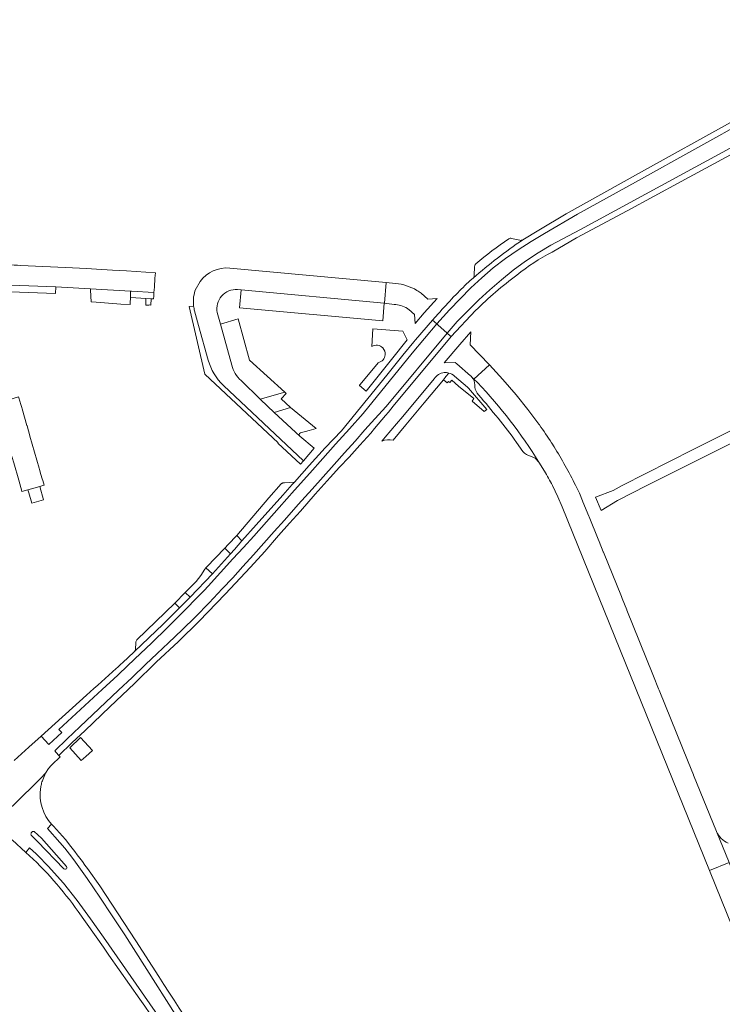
# Model space of a CAD drawing. Header units: metres. Extents: x 166325 to 190320, y 381923 to 404576.
# Tile 1011 of 1056: x 182826 to 183013, y 385612 to 385874. Entities that reach past the tile are written whole.
import ezdxf

# ---------------------------------------------------------------- set-up
doc = ezdxf.new("R2010")
doc.units = ezdxf.units.M
for name, color, linetype, lineweight in [('B-WE-VH-VERHARDING_ASFALT-GV', 8, 'Continuous', 18), ('B-WE-VH-VERHARDING_BETONSTRAATSTEEN-GV', 8, 'Continuous', 18), ('B-WE-VH-VERHARDING_STRAATBAKSTEEN-GV', 8, 'Continuous', 18)]:
    doc.layers.add(name, color=color, linetype=linetype, lineweight=lineweight)

msp = doc.modelspace()

# ---------------------------------------------------------------- linework, layer by layer
at = {"layer": 'B-WE-VH-VERHARDING_ASFALT-GV', "flags": 128}
for points in [[(182936.975, 385792.86), (182937.252, 385792.614), (182939.715, 385790.427), (182942.414, 385793.468), (182945.191, 385796.377), (182948.122, 385799.22), (182951.053, 385801.909), (182954.16, 385804.553), (182957.223, 385807.131), (182960.507, 385809.534), (182963.857, 385811.715), (182967.294, 385813.787), (182975.14, 385817.974), (183005.574, 385834.502), (183038.432, 385852.375), (183046.344, 385856.915), (183052.434, 385860.695), (183062.086, 385867.526), (183057.456, 385870.679), (183055.584, 385873.639)], [(183053.67, 385871.22), (183052.191, 385870.024), (183053.145, 385868.8), (183050.948, 385867.135), (183046.161, 385863.657), (183041.086, 385860.178), (183036.044, 385856.859), (183031.001, 385853.699), (183025.736, 385850.54), (183020.47, 385847.604), (182990.566, 385830.977), (182974.322, 385822.009), (182965.578, 385816.839), (182962.067, 385814.732), (182958.556, 385812.53), (182955.269, 385810.232), (182951.982, 385807.743), (182948.982, 385805.126), (182946.014, 385802.445), (182943.174, 385799.541), (182940.37, 385796.626), (182936.975, 385792.86)], [(183042.178, 385852.552), (183047.393, 385855.659), (183053.339, 385859.202), (183056.853, 385861.782), (183063.03, 385866.316), (183062.086, 385867.526), (183052.434, 385860.695), (183046.344, 385856.915), (183038.432, 385852.375), (183005.574, 385834.502), (182975.14, 385817.974), (182967.294, 385813.787), (182963.857, 385811.715), (182960.507, 385809.534), (182957.223, 385807.131), (182954.16, 385804.553), (182951.053, 385801.909), (182948.122, 385799.22), (182945.191, 385796.377), (182942.414, 385793.468), (182939.715, 385790.427), (182940.038, 385790.14), (182940.772, 385789.489), (182947.306, 385796.421)], [(183048.048, 385866.946), (183038.475, 385860.41), (183034.243, 385857.621), (183014.906, 385846.351), (182991.299, 385833.216), (182971.357, 385822.119), (182964.109, 385817.766), (182959.799, 385815.201)], [(182967.569, 385811.957), (182974.104, 385815.704), (182987.525, 385822.933), (183001.806, 385830.668), (183041.892, 385852.382), (183042.178, 385852.552)], [(182937.343, 385795.52), (182935.864, 385793.846), (182936.975, 385792.86), (182940.37, 385796.626), (182943.174, 385799.541), (182946.014, 385802.445), (182948.982, 385805.126), (182951.982, 385807.743), (182955.269, 385810.232), (182958.556, 385812.53), (182962.067, 385814.732), (182965.578, 385816.839), (182974.322, 385822.009), (182990.566, 385830.977), (183020.47, 385847.604)], [(182946.618, 385805.05), (182945.856, 385804.409)], [(182942.091, 385800.673), (182941.458, 385800.016)], [(182936.975, 385792.86), (182930.453, 385785.072), (182917.459, 385769.079), (182913.781, 385765.025), (182910.133, 385760.945), (182906.738, 385757.099), (182903.307, 385753.285), (182899.253, 385748.72), (182895.185, 385744.168), (182891.788, 385740.346), (182888.401, 385736.515), (182885.65, 385733.494), (182882.883, 385730.485), (182879.574, 385726.885), (182876.274, 385723.276), (182875.256, 385722.097), (182873.869, 385720.669), (182869.753, 385716.488), (182865.476, 385712.276), (182861.263, 385708.127), (182856.867, 385703.953), (182852.591, 385699.884), (182852.311, 385699.628), (182848.155, 385695.831), (182836.679, 385685.222), (182837.462, 385684.368), (182834.016, 385681.208), (182831.985, 385683.423), (182828.761, 385680.515), (182824.818, 385676.958)], [(182834.85, 385675.84), (182837.028, 385677.923), (182836.702, 385678.278), (182836.005, 385679.038), (182835.601, 385679.528), (182838.92, 385682.725), (182842.258, 385685.902), (182847.415, 385690.76), (182852.551, 385695.64), (182856.119, 385699.034), (182859.658, 385702.458), (182862.737, 385705.328), (182865.789, 385708.227), (182869.381, 385711.683), (182872.989, 385715.123), (182876.547, 385718.782), (182880.025, 385722.518), (182882.835, 385725.464), (182885.554, 385728.494), (182888.346, 385731.574), (182891.09, 385734.697), (182893.834, 385737.715), (182896.539, 385740.766), (182900.226, 385744.892), (182903.92, 385749.012), (182906.83, 385752.284), (182909.728, 385755.566), (182912.499, 385758.674), (182915.285, 385761.767), (182917.916, 385764.73), (182920.577, 385767.665), (182923.525, 385770.964), (182939.715, 385790.427), (182937.252, 385792.614), (182936.975, 385792.86)], [(182917.459, 385769.079), (182930.453, 385785.072), (182936.975, 385792.86), (182935.864, 385793.846), (182931.347, 385788.615), (182930.917, 385788.117), (182927.973, 385784.562), (182923.761, 385779.219), (182911.682, 385764.499), (182907.333, 385759.958), (182903.102, 385755.308), (182899.204, 385750.893), (182898.624, 385750.236), (182896.107, 385747.385), (182889.031, 385739.533), (182885.275, 385735.271), (182883.264, 385732.99), (182882.241, 385731.843), (182877.459, 385726.481), (182871.514, 385720.343), (182868.744, 385717.481), (182864.336, 385713.145), (182856.736, 385705.876), (182856.699, 385705.84), (182853.568, 385702.92)], [(182964.206, 385766.059), (182964.061, 385766.252), (182961.153, 385770.112), (182958.037, 385773.997), (182954.52, 385778.11), (182950.976, 385781.989), (182946.854, 385778.233), (182947.814, 385777.277)], [(182844.01, 385694.27), (182831.985, 385683.423), (182834.016, 385681.208), (182837.462, 385684.368), (182836.679, 385685.222), (182848.155, 385695.831), (182852.311, 385699.628), (182852.591, 385699.884), (182856.867, 385703.953), (182861.263, 385708.127), (182865.476, 385712.276), (182869.753, 385716.488), (182873.869, 385720.669), (182875.256, 385722.097), (182876.274, 385723.276), (182879.574, 385726.885), (182882.883, 385730.485), (182885.65, 385733.494), (182888.401, 385736.515), (182891.788, 385740.346), (182895.185, 385744.168), (182899.253, 385748.72), (182903.307, 385753.285), (182906.738, 385757.099), (182910.133, 385760.945), (182913.781, 385765.025), (182917.459, 385769.079)], [(182968.111, 385760.253), (182967.481, 385761.245), (182967.455, 385761.285)], [(182964.115, 385756.151), (182965.565, 385753.798)], [(182967.68, 385749.988), (182969.145, 385746.975), (182970.29, 385744.32), (183009.364, 385647.745), (183014.552, 385649.848), (183011.223, 385658.075), (183005.146, 385673.097), (183005.14, 385673.112), (183003.738, 385676.578), (182996.036, 385695.618), (182995.875, 385696.016), (182994.54, 385699.316), (182994.355, 385699.774), (182987.427, 385716.9), (182987.388, 385716.996), (182986.173, 385720), (182985.986, 385720.462), (182981.224, 385732.234), (182981.175, 385732.354), (182980.063, 385735.105), (182979.797, 385735.762), (182977.413, 385741.656), (182977.347, 385741.819), (182975.788, 385745.674), (182975.683, 385745.933), (182974.875, 385747.93), (182973.817, 385750.028)], [(182818.9, 385674.894), (182817.521, 385673.423), (182813.218, 385668.83), (182814.563, 385667.979), (182822.464, 385662.98), (182830.197, 385670.606), (182830.306, 385670.714), (182831.91, 385672.296), (182833.182, 385673.55), (182833.978, 385674.79)], [(182833.182, 385673.55), (182831.91, 385672.296), (182830.306, 385670.714), (182830.197, 385670.606), (182822.464, 385662.98)], [(182834.755, 385660.019), (182833.634, 385658.868), (182836.945, 385655.154), (182838.236, 385653.676), (182839.475, 385652.129), (182840.662, 385650.574), (182844.156, 385645.593), (182847.523, 385640.663), (182850.839, 385635.69), (182854.154, 385630.649), (182873.391, 385600.378), (182876.511, 385595.282), (182879.537, 385590.117), (182882.467, 385584.905), (182884.424, 385581.41), (182927.158, 385503.548), (182927.26, 385503.604), (182928.634, 385504.354), (182923.372, 385513.958), (182883.981, 385585.743)], [(182873.391, 385600.378), (182854.154, 385630.649), (182850.839, 385635.69), (182847.523, 385640.663), (182844.156, 385645.593), (182840.662, 385650.574), (182839.475, 385652.129), (182838.236, 385653.676), (182836.945, 385655.154), (182833.634, 385658.868), (182834.755, 385660.019)], [(182838.808, 385655.498), (182838.444, 385655.948), (182835.281, 385659.478)], [(182838.047, 385648.219), (182831.05, 385655.41), (182829.416, 385657.017), (182829.355, 385657.095), (182829.302, 385657.25), (182829.284, 385657.413), (182829.305, 385657.576), (182829.361, 385657.73), (182829.451, 385657.867), (182829.57, 385657.98), (182829.712, 385658.064), (182829.869, 385658.112), (182830.033, 385658.124), (182830.168, 385658.103), (182832.04, 385656.35), (182838.7, 385648.85)], [(182824.271, 385655.875), (182827.954, 385652.564), (182828.933, 385653.729), (182830.674, 385652.149), (182831.1, 385651.762), (182833.873, 385648.91), (182837.875, 385644.428), (182841.566, 385639.78), (182845.044, 385634.893), (182848.496, 385630.023), (182864.418, 385607.138)], [(182923.903, 385501.773), (182880.005, 385581.588), (182877.049, 385586.835), (182874.041, 385592.021), (182870.931, 385597.096), (182867.727, 385602.103), (182864.418, 385607.138), (182848.496, 385630.023), (182845.044, 385634.893), (182841.566, 385639.78), (182837.875, 385644.428), (182833.873, 385648.91), (182831.1, 385651.762), (182830.674, 385652.149), (182828.933, 385653.729), (182827.954, 385652.564)], [(182863.21, 385619.57), (182857.1, 385629.11), (182847.53, 385643.64), (182844.25, 385648.275)], [(182841.814, 385636.868), (182848.495, 385627.359), (182849.992, 385625.229), (182858.17, 385613.59)]]:
    msp.add_lwpolyline(points, dxfattribs=at)
at = {"layer": 'B-WE-VH-VERHARDING_ASFALT-GV'}
for points in [[(182959.799, 385815.201, 0.0268668), (182946.618, 385805.05)], [(182958.236, 385805.839, -0.0474207), (182967.569, 385811.957)], [(182947.306, 385796.421, -0.0372579), (182958.236, 385805.839)], [(182945.856, 385804.409, 0.0097314), (182942.091, 385800.673)], [(182941.458, 385800.016, 0.0110878), (182937.343, 385795.52)], [(182947.814, 385777.277, -0.0506088), (182964.115, 385756.151)], [(182967.455, 385761.285, 0.0128249), (182964.206, 385766.059)], [(182973.817, 385750.028, 0.026038), (182968.111, 385760.253)], [(182965.565, 385753.798, -0.0083589), (182967.68, 385749.988)], [(182851.912, 385701.389, -0.0050876), (182844.01, 385694.27)], [(182853.568, 385702.92, -0.0009276), (182851.912, 385701.389)], [(182833.978, 385674.79, -0.0281435), (182834.85, 385675.84)], [(182832.408, 385671.856, -0.039903), (182833.182, 385673.55)], [(182834.755, 385660.019, -0.2237471), (182831.825, 385669.52)], [(182831.825, 385669.52, -0.0237542), (182832.044, 385670.655)], [(182832.044, 385670.655, -0.026483), (182832.408, 385671.856)], [(182835.281, 385659.478, -0.0160222), (182834.755, 385660.019)], [(182844.25, 385648.275, 0.010991), (182838.808, 385655.498)], [(182827.954, 385652.564, -0.0534701), (182841.814, 385636.868)], [(182838.7, 385648.85, -1.0171564), (182838.047, 385648.219)], [(182883.981, 385585.743, 0.0142148), (182863.21, 385619.57)], [(182858.17, 385613.59, -0.0274524), (182877.881, 385582.375)]]:
    msp.add_lwpolyline(points, format="xyb", dxfattribs=at)
at = {"layer": 'B-WE-VH-VERHARDING_ASFALT-GV', "flags": 128}
for points in [[(182923.525, 385770.964), (182920.577, 385767.665), (182917.916, 385764.73), (182915.285, 385761.767), (182912.499, 385758.674), (182909.728, 385755.566), (182906.83, 385752.284), (182903.92, 385749.012), (182900.226, 385744.892), (182896.539, 385740.766), (182893.834, 385737.715), (182891.09, 385734.697), (182888.346, 385731.574), (182885.554, 385728.494), (182882.835, 385725.464), (182880.025, 385722.518), (182876.547, 385718.782), (182872.989, 385715.123), (182869.381, 385711.683), (182865.789, 385708.227), (182862.737, 385705.328), (182859.658, 385702.458), (182856.119, 385699.034), (182852.551, 385695.64), (182847.415, 385690.76), (182842.258, 385685.902), (182838.92, 385682.725), (182835.601, 385679.528), (182836.005, 385679.038), (182836.702, 385678.278), (182840.129, 385681.647), (182843.639, 385684.927), (182850.19, 385691.172), (182856.745, 385697.413), (182862.526, 385703.025), (182868.406, 385708.533), (182873.96, 385713.96), (182880.811, 385721.077), (182887.567, 385728.286), (182891.314, 385732.429), (182894.956, 385736.666), (182897.874, 385739.934), (182900.805, 385743.192), (182904.742, 385747.637), (182908.701, 385752.062), (182911.155, 385754.831), (182913.7, 385757.515), (182916.588, 385760.688), (182919.475, 385763.861), (182920.488, 385765.077), (182923.416, 385768.589), (182924.131, 385769.447), (182925.422, 385771.002), (182940.772, 385789.489), (182940.038, 385790.14), (182939.715, 385790.427)], [(183034.329, 385600.82), (183034.217, 385601.098), (183029.749, 385612.179), (183027.877, 385616.824), (183026.178, 385621.037), (183025.991, 385621.501), (183024.812, 385624.424), (183024.635, 385624.864), (183017.514, 385642.528), (183014.552, 385649.848), (183009.364, 385647.745), (183036.973, 385579.508), (183036.997, 385579.448), (183042.086, 385581.58), (183035.786, 385597.207), (183035.714, 385597.386)]]:
    msp.add_lwpolyline(points, close=True, dxfattribs=at)
at = {"layer": 'B-WE-VH-VERHARDING_BETONSTRAATSTEEN-GV', "flags": 128}
for points in [[(182835.835, 385800.908), (182835.921, 385802.688), (182823.907, 385803.199), (182823.859, 385801.4)], [(182855.675, 385799.858), (182855.737, 385801.56), (182845.061, 385802.168), (182845.083, 385801.832), (182845.289, 385798.692), (182846.601, 385798.603), (182853.176, 385798.131), (182855.568, 385798.027), (182855.609, 385798.025), (182855.623, 385798.409)], [(182855.737, 385801.56), (182855.675, 385799.858), (182855.828, 385799.849), (182859.766, 385799.617), (182861.167, 385799.535), (182861.811, 385799.497), (182861.863, 385800.219), (182861.934, 385801.207), (182855.968, 385801.547)], [(182923.067, 385798.351), (182885.08, 385801.911), (182884.655, 385797.173), (182922.651, 385793.646)], [(182861.114, 385797.866), (182861.167, 385799.535), (182859.766, 385799.617), (182859.726, 385797.846), (182860.532, 385797.811), (182860.72, 385797.896)], [(182943.126, 385787.398), (182938.953, 385782.515), (182941.84, 385782.629), (182942.266, 385782.266), (182945.962, 385779.121), (182946.145, 385778.953), (182946.311, 385778.774), (182946.854, 385778.233), (182950.976, 385781.989), (182950.87, 385782.105), (182945.813, 385787.348), (182946.01, 385790.772)], [(183005.035, 385759.487), (182986.152, 385749.977), (182983.77, 385748.68), (182979.109, 385746.832), (182980.575, 385743.313), (182984.94, 385745.973), (182992.734, 385749.943), (183004.06, 385755.628), (183023.31, 385765.29), (183021.82, 385767.94)], [(182883.89, 385736.699), (182885.275, 385735.271), (182889.031, 385739.533), (182896.107, 385747.385), (182898.624, 385750.236), (182899.204, 385750.893), (182896.581, 385750.675), (182896.476, 385750.683), (182896.371, 385750.681), (182896.266, 385750.668), (182896.164, 385750.645), (182896.064, 385750.612), (182895.968, 385750.569), (182895.877, 385750.517), (182895.791, 385750.456), (182895.712, 385750.387), (182892.394, 385746.708)], [(182832.641, 385746.15), (182831.614, 385749.738), (182828.477, 385748.86), (182828.724, 385747.989), (182829.497, 385745.266)], [(182880.704, 385733.297), (182882.241, 385731.843), (182883.264, 385732.99), (182885.275, 385735.271), (182883.89, 385736.699), (182881.645, 385734.277)], [(182882.241, 385731.843), (182880.704, 385733.297), (182875.896, 385728.291), (182875.737, 385728.097), (182877.459, 385726.481)], [(182877.459, 385726.481), (182875.737, 385728.097), (182875.445, 385727.74), (182874.337, 385726.059), (182873.086, 385724.462), (182871.258, 385722.613), (182870.23, 385721.574), (182871.514, 385720.343)], [(182868.744, 385717.481), (182871.514, 385720.343), (182870.23, 385721.574), (182867.443, 385718.742)]]:
    msp.add_lwpolyline(points, close=True, dxfattribs=at)
for points in [[(182926.051, 385803.625), (182923.588, 385803.853), (182923.084, 385798.349), (182923.743, 385798.271)], [(182933.682, 385795.784), (182937.058, 385799.632), (182934.573, 385799.482), (182932.867, 385801.009)], [(182923.743, 385798.271), (182925.642, 385798.062)], [(182929.588, 385796.686), (182931.082, 385795.382), (182931.227, 385792.986), (182933.682, 385795.784)], [(182916.671, 385776.812), (182916.478, 385776.579), (182916.455, 385776.524), (182918.258, 385774.987), (182924.98, 385783.438), (182929.085, 385788.658), (182927.979, 385790.964), (182920.031, 385791.606), (182919.738, 385786.857)], [(182919.738, 385786.857), (182919.753, 385786.866), (182919.769, 385786.876)], [(182921.438, 385782.573), (182916.671, 385776.812)], [(182925.382, 385761.969), (182928.79, 385766.1), (182933.665, 385771.948), (182938.76, 385778.06), (182939.431, 385778.865), (182940.228, 385779.821)], [(182940.228, 385779.821), (182939.431, 385778.865), (182938.76, 385778.06), (182939.77, 385777.24), (182940.07, 385777.59), (182940.43, 385777.3), (182940.95, 385777.91), (182942.795, 385776.376), (182946.81, 385773.04), (182946.39, 385772.35), (182949.56, 385769.63), (182950.31, 385770.12), (182945.397, 385775.79), (182945.179, 385776.041), (182941.718, 385778.965)], [(182936.292, 385778.319), (182927.95, 385768.323), (182926.278, 385766.32), (182923.318, 385762.773), (182922.44, 385761.72)], [(182947.814, 385777.277), (182946.854, 385778.233), (182946.311, 385778.774)], [(182947.746, 385774.497), (182948.103, 385774.001)], [(182826.602, 385771.467), (182826.08, 385773.286), (182826.018, 385773.504), (182821.169, 385771.977), (182820.79, 385771.858), (182816.856, 385770.619), (182802.844, 385766.208), (182800.01, 385765.316), (182799.78, 385765.243), (182801.271, 385760.506), (182801.331, 385760.317), (182802.778, 385760.773), (182802.974, 385760.834), (182803.889, 385761.122), (182803.955, 385761.143), (182812.712, 385763.9), (182812.943, 385763.973), (182813.601, 385764.18), (182813.846, 385764.257), (182820.464, 385766.341), (182820.491, 385766.349)], [(182832.746, 385750.055), (182832.397, 385751.272), (182832.269, 385751.718), (182831.926, 385752.912), (182831.559, 385754.192), (182831.453, 385754.563), (182829.021, 385763.038), (182828.977, 385763.192), (182828.235, 385765.776), (182828.201, 385765.896), (182826.939, 385770.294), (182826.821, 385770.706), (182826.603, 385771.465), (182826.602, 385771.467)], [(182821.97, 385765.461), (182822.57, 385763.381), (182823.895, 385758.788), (182824.698, 385756.002), (182826.022, 385751.409), (182826.87, 385748.47), (182826.886, 385748.414), (182828.477, 385748.86), (182831.614, 385749.738), (182832.39, 385749.956), (182832.746, 385750.055)], [(182958.169, 385761.428), (182959.87, 385758.993)], [(182961.901, 385757.746), (182963.104, 385757.216), (182964.115, 385756.151)], [(182856.736, 385705.876), (182864.336, 385713.145), (182868.744, 385717.481), (182867.443, 385718.742)], [(182867.443, 385718.742), (182857.408, 385708.953)], [(182857.087, 385708.234), (182857.038, 385706.511)], [(182838.7, 385648.85), (182832.04, 385656.35), (182830.168, 385658.103), (182830.033, 385658.124), (182829.869, 385658.112), (182829.712, 385658.064), (182829.57, 385657.98), (182829.451, 385657.867), (182829.361, 385657.73), (182829.305, 385657.576), (182829.284, 385657.413), (182829.302, 385657.25), (182829.355, 385657.095), (182829.416, 385657.017), (182831.05, 385655.41), (182838.047, 385648.219)], [(183011.223, 385658.075), (183014.552, 385649.848), (183017.514, 385642.528)]]:
    msp.add_lwpolyline(points, dxfattribs=at)
at = {"layer": 'B-WE-VH-VERHARDING_BETONSTRAATSTEEN-GV'}
for points in [[(182931.707, 385801.775, 0.1088333), (182926.051, 385803.625)], [(182932.867, 385801.009, 0.0247599), (182931.707, 385801.775)], [(182925.642, 385798.062, -0.123259), (182929.174, 385796.958)], [(182929.174, 385796.958, -0.0157149), (182929.588, 385796.686)], [(182919.769, 385786.876, -0.349765), (182922.657, 385786.484)], [(182923.3, 385784.693, -0.3355331), (182921.438, 385782.573)], [(182922.657, 385786.484, -0.2127684), (182923.3, 385784.693)], [(182938.968, 385779.941, 0.2340246), (182936.292, 385778.319)], [(182940.228, 385779.821, 0.090412), (182938.968, 385779.941)], [(182941.718, 385778.965, 0.1235748), (182940.228, 385779.821)], [(182946.311, 385778.774, -0.1841129), (182947.057, 385776.689)], [(182947.057, 385776.689, 0.1900508), (182947.746, 385774.497)], [(182964.115, 385756.151, 0.0506088), (182947.814, 385777.277)], [(182948.103, 385774.001, -0.0188113), (182958.169, 385761.428)], [(182922.44, 385761.72, -0.1981833), (182925.382, 385761.969)], [(182959.87, 385758.993, 0.2065218), (182961.901, 385757.746)], [(182857.408, 385708.953, 0.1597673), (182857.087, 385708.234)], [(182857.038, 385706.511, -0.1736469), (182856.736, 385705.876)], [(183014.333, 385655.027, -0.2000643), (183011.223, 385658.075)], [(182838.047, 385648.219, 1.0171564), (182838.7, 385648.85)]]:
    msp.add_lwpolyline(points, format="xyb", dxfattribs=at)
at = {"layer": 'B-WE-VH-VERHARDING_STRAATBAKSTEEN-GV'}
for points in [[(182946.618, 385805.05, -0.0268668), (182959.799, 385815.201)], [(182956.077, 385815.458, 0.0301483), (182947.358, 385808.785)], [(182956.845, 385815.575, 0.2349888), (182956.077, 385815.458)], [(182959.799, 385815.201, -0.1659393), (182959.007, 385815.072)], [(182826.564, 385808.37, -0.0259005), (182819.65, 385809.115)], [(182947.358, 385808.785, 0.2079705), (182947.015, 385808.081)], [(182882.07, 385807.696, 0.2588438), (182874.184, 385804.167)], [(182946.941, 385805.757, -0.1984778), (182946.618, 385805.05)], [(182872.897, 385801.835, 0.0676317), (182872.396, 385799.398)], [(182878.737, 385795.862, -0.5029588), (182884.089, 385801.994)], [(182872.396, 385799.398, 0.0491389), (182872.452, 385797.607)], [(182872.452, 385797.607, 0.0345015), (182872.71, 385796.337)], [(182872.71, 385796.337, -0.0345015), (182872.452, 385797.607)], [(182876.344, 385783.264, 0.1393815), (182880.355, 385776.513)], [(182880.355, 385776.513, -0.1393815), (182876.344, 385783.264)], [(182885.043, 385777.808, -0.1560753), (182882.612, 385781.93)], [(182882.612, 385781.93, 0.1560753), (182885.043, 385777.808)], [(182900.603, 385763.086, -0.5691766), (182900.8, 385763.924)]]:
    msp.add_lwpolyline(points, format="xyb", dxfattribs=at)
at = {"layer": 'B-WE-VH-VERHARDING_STRAATBAKSTEEN-GV', "flags": 128}
for points in [[(182959.007, 385815.072), (182956.845, 385815.575)], [(182845.061, 385802.168), (182855.737, 385801.56), (182855.968, 385801.547), (182861.934, 385801.207), (182862.036, 385802.612), (182862.202, 385805.004), (182862.304, 385806.404), (182854.663, 385806.942), (182850.935, 385807.151), (182846.653, 385807.392), (182843.979, 385807.538), (182840.335, 385807.738), (182826.564, 385808.37)], [(182845.061, 385802.168), (182855.737, 385801.56), (182855.968, 385801.547), (182861.934, 385801.207), (182862.036, 385802.612), (182862.202, 385805.004), (182862.304, 385806.404), (182854.663, 385806.942), (182850.935, 385807.151), (182846.653, 385807.392), (182843.979, 385807.538), (182840.335, 385807.738), (182826.564, 385808.37)], [(182947.015, 385808.081), (182946.941, 385805.757)], [(182923.588, 385803.853), (182882.07, 385807.696)], [(182822.419, 385803.252), (182823.907, 385803.199), (182835.921, 385802.688), (182845.061, 385802.168)], [(182822.419, 385803.252), (182823.907, 385803.199), (182835.921, 385802.688), (182845.061, 385802.168)], [(182874.184, 385804.167), (182872.897, 385801.835)], [(182884.089, 385801.994), (182885.08, 385801.911), (182923.067, 385798.351), (182923.084, 385798.349), (182923.588, 385803.853)], [(182872.452, 385797.607), (182871.258, 385797.451)], [(182871.258, 385797.451), (182875.391, 385779.516), (182894.918, 385761.316), (182894.837, 385761.23), (182900.823, 385755.627), (182901.573, 385756.488), (182880.355, 385776.513)], [(182872.71, 385796.337), (182873.782, 385792.479), (182876.344, 385783.264)], [(182876.344, 385783.264), (182873.782, 385792.479), (182872.71, 385796.337)], [(182879.259, 385794.019), (182878.737, 385795.862)], [(182882.612, 385781.93), (182879.602, 385792.811), (182879.259, 385794.019)], [(182884.287, 385794.188), (182879.602, 385792.811)], [(182879.602, 385792.811), (182882.612, 385781.93)], [(182885.043, 385777.808), (182890.101, 385772.911), (182896.619, 385774.758), (182887.31, 385783.27), (182884.287, 385794.188)], [(182880.355, 385776.513), (182901.573, 385756.488), (182904.466, 385759.842), (182900.603, 385763.086), (182893.84, 385769.389), (182890.197, 385772.818), (182890.101, 385772.911)], [(182890.101, 385772.911), (182885.043, 385777.808)], [(182900.8, 385763.924), (182903.114, 385764.556), (182904.992, 385765.064), (182898.193, 385770.672), (182893.84, 385769.389)], [(182893.84, 385769.389), (182900.603, 385763.086)]]:
    msp.add_lwpolyline(points, dxfattribs=at)
for points in [[(182898.193, 385770.672), (182895.645, 385772.951), (182896.983, 385774.425), (182896.637, 385774.741), (182896.619, 385774.758), (182890.101, 385772.911), (182890.197, 385772.818), (182893.84, 385769.389)], [(182842.599, 385676.939), (182843.87, 385678.041), (182845.578, 385679.633), (182842.435, 385683.097), (182839.571, 385680.357)]]:
    msp.add_lwpolyline(points, close=True, dxfattribs=at)

doc.saveas('drawing.dxf')
